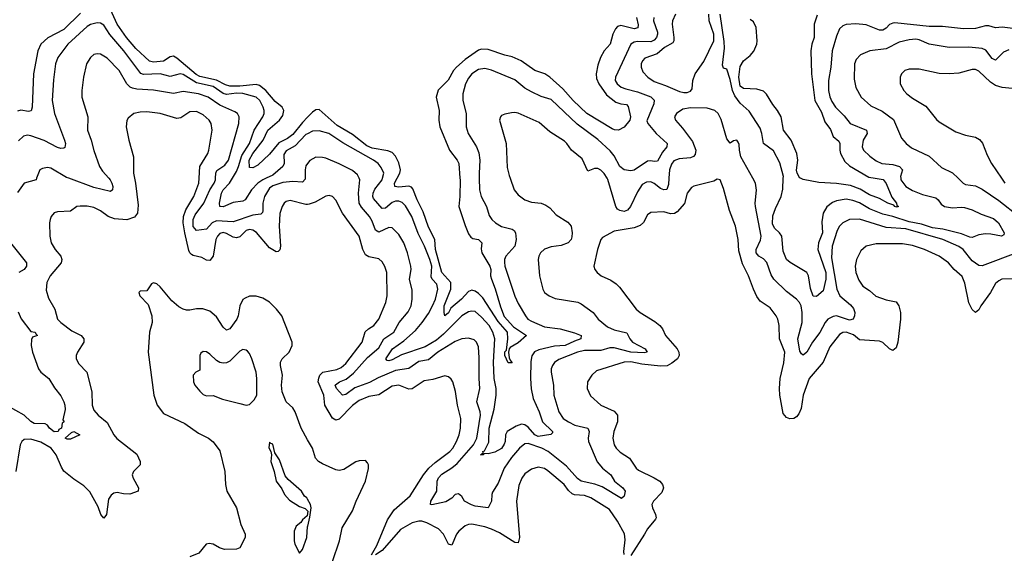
# Model space of a CAD drawing. Header units: inches. Extents: x 2001573 to 2220545, y 644482 to 846830.
# Tile 442 of 656: x 2088263 to 2094203, y 797735 to 800958. Entities that reach past the tile are written whole.
import ezdxf

# ---------------------------------------------------------------- set-up
doc = ezdxf.new("R2010")
doc.units = ezdxf.units.IN
doc.header["$MEASUREMENT"] = 0
for name, color, linetype in [('C0789', 7, 'Continuous'), ('C0799', 7, 'Continuous'), ('C0880', 7, 'Continuous'), ('C0890', 7, 'Continuous')]:
    doc.layers.add(name, color=color, linetype=linetype)

msp = doc.modelspace()

# ---------------------------------------------------------------- linework, layer by layer
at = {"layer": 'C0789', "color": 5}
for points, elevation in [([(2088954.6, 800000), (2088960.6, 799970), (2088976.9, 799836.9), (2088974.4, 799790), (2088954.8, 799765.2), (2088910, 799749.4), (2088835, 799755), (2088796, 799770), (2088750, 799802.7), (2088710, 799823.1), (2088670, 799830.8), (2088628.1, 799831.9), (2088606.8, 799830), (2088570, 799801.3), (2088490, 799796.8), (2088470, 799791.1), (2088452.4, 799770), (2088446.7, 799750), (2088443.1, 799730), (2088444.9, 799650), (2088452.6, 799610), (2088477.2, 799570), (2088510.2, 799530), (2088517.2, 799510), (2088512.1, 799490), (2088447.1, 799410), (2088427.2, 799370), (2088423.4, 799323.4), (2088435.8, 799275.8), (2088474.7, 799210), (2088491.5, 799150), (2088510.3, 799130), (2088578.1, 799078.1), (2088634, 799050), (2088650.2, 799030), (2088649, 799010), (2088611.2, 798950), (2088604.2, 798930), (2088603.6, 798910), (2088619.5, 798879.5), (2088668.2, 798828.2), (2088697.1, 798710), (2088700.2, 798630), (2088710, 798600.3), (2088735.5, 798570), (2088790, 798525.2), (2088831.4, 798451.4), (2088849.2, 798429.2), (2088970, 798333.8), (2088990.2, 798290), (2088989, 798270), (2088950.3, 798230), (2088941.3, 798210), (2088947.2, 798190), (2088978.7, 798130), (2088978, 798110), (2088927.3, 798092.7), (2088890, 798093.9), (2088850, 798102.2), (2088830, 798098), (2088813.7, 798086.3), (2088797.9, 798062.1), (2088786.9, 797970), (2088770, 797947.1), (2088753.1, 797970), (2088735.5, 798015.5), (2088686.7, 798106.7), (2088650, 798142.7), (2088590, 798182.3), (2088530, 798232), (2088515.1, 798255.1), (2088482.5, 798330), (2088452.4, 798370), (2088390, 798406.6), (2088330, 798425.4), (2088290, 798422), (2088275.6, 798410), (2088265.4, 798390), (2088239.4, 798230)], 380), ([(2088365, 800000), (2088361.3, 799990), (2088290.2, 799969.8), (2088250, 799914.7)], 360), ([(2088799.8, 800000), (2088808.7, 799990), (2088819.5, 799970), (2088825.2, 799950), (2088822.3, 799930), (2088810, 799920.8), (2088710, 799944.3), (2088559.1, 800000)], 360), ([(2090000, 799842.4), (2089990, 799841.7), (2089894.7, 799865.3), (2089870, 799859.3), (2089859, 799850), (2089846.2, 799830), (2089832, 799788), (2089827.9, 799710), (2089836.8, 799590), (2089832.8, 799567.2), (2089821.5, 799558.5), (2089810, 799556.1), (2089770, 799579), (2089691.6, 799671.6), (2089670, 799685.9), (2089650, 799690.4), (2089630, 799683.9), (2089590, 799645.6), (2089570, 799639.9), (2089550, 799645.2), (2089510, 799667), (2089490, 799671.7), (2089470, 799665.9), (2089455.6, 799650), (2089446.3, 799630), (2089430, 799529.7), (2089410, 799502.8), (2089390, 799506), (2089361.2, 799521.2), (2089310, 799533.2), (2089299.8, 799539.8), (2089290, 799548.9), (2089284.2, 799564.2), (2089258.5, 799670), (2089249, 799730), (2089250.6, 799770), (2089265, 799810), (2089313.7, 799890), (2089344.2, 799970), (2089345.5, 800000)], 380), ([(2089984.9, 800000), (2089984.9, 799995.1), (2089970, 799975.5), (2089910, 799979.7), (2089850, 799974.8), (2089790, 799953.7), (2089770, 799939.6), (2089739.6, 799890), (2089730.6, 799850), (2089730, 799802.7), (2089727.6, 799792.4), (2089717.4, 799782.6), (2089670, 799778.1), (2089550, 799737.3), (2089450, 799742.7), (2089424.4, 799730), (2089390, 799693.3), (2089330, 799684.7), (2089308.7, 799708.7), (2089309, 799751), (2089321.5, 799778.5), (2089372.8, 799850), (2089410.3, 799930), (2089435.2, 799970), (2089444.4, 799990), (2089444.9, 800000)], 360), ([(2089750.3, 800000), (2089729.3, 799990.7), (2089699.8, 799970), (2089661.2, 799930), (2089622.8, 799870), (2089610, 799861.9), (2089550, 799852.8), (2089490, 799828.1), (2089470, 799828.7), (2089469.2, 799849.2), (2089479.5, 799910), (2089489.7, 799930.3), (2089529.4, 799970), (2089546.5, 800000)], 340), ([(2088207.8, 799610), (2088303.6, 799490), (2088304.7, 799470), (2088290.2, 799450), (2088258.3, 799430)], 360), ([(2090000, 798420.7), (2089960.2, 798490), (2089924.6, 798590), (2089910, 798613.7), (2089870, 798649.7), (2089846.5, 798710), (2089842.3, 798750), (2089848.7, 798810), (2089835.9, 798870), (2089836, 798890), (2089845.6, 798910), (2089888.7, 798950), (2089906.2, 798990), (2089906, 799010), (2089843.8, 799170), (2089812.9, 799210), (2089770, 799250.9), (2089730, 799276.8), (2089690, 799288.5), (2089650, 799287.3), (2089623.1, 799276.9), (2089610, 799267.8), (2089591.1, 799230), (2089581.2, 799170), (2089573.5, 799150), (2089530, 799091.5), (2089510, 799083.1), (2089490, 799101), (2089450, 799162.6), (2089410, 799197.5), (2089367.5, 799212.5), (2089330, 799211.7), (2089290, 799202.7), (2089270, 799202.7), (2089249, 799209), (2089223.4, 799223.4), (2089179.7, 799259.7), (2089110, 799343.6), (2089090, 799361.6), (2089070, 799369.3), (2089058.5, 799361.5), (2089030, 799319.3), (2088990, 799319), (2088981, 799310), (2088987.7, 799290), (2089037.4, 799237.4), (2089060.3, 799170), (2089062.6, 799130), (2089045.8, 799070), (2089038.2, 798950), (2089072.3, 798690), (2089093.1, 798630), (2089130, 798578.7), (2089258.4, 798518.4), (2089341.4, 798461.4), (2089401.6, 798430), (2089430, 798408.7), (2089470, 798354.4), (2089499.7, 798230), (2089504, 798150), (2089513.1, 798110), (2089571.3, 798010), (2089597.6, 797910), (2089622.8, 797850), (2089623.6, 797830), (2089590, 797768.3), (2089570, 797759.8), (2089499.3, 797759.3), (2089468.6, 797768.6), (2089430, 797789.8), (2089406, 797794), (2089388.4, 797790), (2089343.9, 797736.1), (2089290, 797713.3)], 420), ([(2088252.9, 799192.9), (2088272.1, 799152.1), (2088330, 799074.8), (2088356, 799070), (2088359.6, 799059.6), (2088370, 799051.3), (2088339.8, 799040.2), (2088333.7, 799026.3), (2088331.5, 798990), (2088340.2, 798950), (2088375.5, 798850), (2088390.3, 798830), (2088438.9, 798790), (2088473.7, 798733.7), (2088510, 798686.4), (2088529.1, 798650), (2088535.5, 798630), (2088536.9, 798603.1), (2088522, 798542), (2088531.3, 798528.7), (2088518, 798522), (2088514, 798490), (2088498, 798482), (2088494, 798470), (2088470.5, 798469.5), (2088442.7, 798490), (2088429.7, 798509.7), (2088417.2, 798517.3), (2088350, 798519.9), (2088330, 798531.2), (2088290.6, 798570), (2088190, 798626.3)], 360), ([(2090000, 798061.5), (2089995.3, 798070), (2089981.2, 798081.2), (2089962, 798110), (2089882, 798182), (2089863.9, 798203.9), (2089830, 798299), (2089801.2, 798341.2), (2089790, 798395.3), (2089778, 798398), (2089770, 798406), (2089766.8, 798373.2), (2089778, 798350), (2089781, 798330), (2089777.3, 798290), (2089797.3, 798230), (2089810.8, 798170), (2089843.8, 798123.8), (2089860.5, 798090), (2089890, 798056.3), (2089950, 798018), (2089985.4, 798005.4), (2090000, 797991.9)], 440), ([(2090000, 797976), (2089998, 797962), (2089970, 797938), (2089959.1, 797920.9), (2089930, 797899), (2089919.1, 797870), (2089918.4, 797810), (2089922.4, 797790), (2089950, 797736), (2089970, 797758), (2089994.7, 797830), (2090000, 797897)], 440)]:
    msp.add_lwpolyline(points, dxfattribs=dict(at, elevation=elevation))
for points, elevation in [([(2089610, 798965.6), (2089590, 798956.9), (2089530, 798895.4), (2089510, 798886), (2089490, 798883.9), (2089470, 798887.4), (2089450, 798899.1), (2089410, 798938.7), (2089390, 798951.5), (2089370, 798953.6), (2089356.5, 798943.5), (2089348.9, 798930), (2089350, 798842), (2089324.7, 798830), (2089308.4, 798810), (2089310.6, 798770), (2089319.1, 798750), (2089350, 798714), (2089370, 798694), (2089390, 798686.4), (2089430, 798687.7), (2089486.4, 798666.4), (2089590, 798639.3), (2089630, 798630.5), (2089650, 798634), (2089677.7, 798662.3), (2089692.8, 798690), (2089694.2, 798790), (2089688.5, 798830), (2089664, 798910), (2089650, 798940.9), (2089636.2, 798956.2), (2089630, 798962)], 440), ([(2088550, 798424), (2088538, 798430), (2088574.6, 798465.4), (2088590, 798471), (2088624.7, 798450), (2088570, 798425.2)], 360)]:
    msp.add_lwpolyline(points, close=True, dxfattribs=dict(at, elevation=elevation))
at = {"layer": 'C0799', "color": 5}
for points, elevation in [([(2091221.9, 800000), (2091246.3, 799930), (2091270, 799899.5), (2091310, 799869.2), (2091350, 799855.4), (2091409.4, 799849.4), (2091438, 799838), (2091461.1, 799821.1), (2091499.5, 799779.5), (2091570, 799735.8), (2091590.2, 799710), (2091595.9, 799670), (2091593.3, 799646.7), (2091589.2, 799630), (2091571.4, 799610), (2091530, 799593.9), (2091470, 799585.2), (2091430, 799572.4), (2091405.3, 799550), (2091394, 799530), (2091390.2, 799509.8), (2091398.9, 799410), (2091418.4, 799330), (2091430, 799310.7), (2091457.1, 799290), (2091493, 799273), (2091630, 799250.8), (2091650, 799242.3), (2091722, 799190), (2091752.6, 799150), (2091810, 799103.5), (2091850, 799084), (2091926.8, 799066.8), (2091943.9, 799030), (2091959.7, 799010), (2092035.5, 798970), (2092047.7, 798950), (2092030, 798946.7), (2091950, 798949.7), (2091850, 798976.8), (2091824.2, 798975.8), (2091770, 798960.3), (2091670, 798960.3), (2091628.9, 798950), (2091514.8, 798905.2), (2091490, 798888.2), (2091476.9, 798870), (2091470.2, 798850), (2091468.5, 798830), (2091484.1, 798750), (2091485.1, 798690), (2091515, 798590), (2091542.4, 798550), (2091573.4, 798530), (2091612.4, 798510), (2091690.3, 798490), (2091697.8, 798470), (2091692.4, 798430), (2091695.3, 798410), (2091746.8, 798286.8), (2091778.8, 798250), (2091829.1, 798210), (2091851.2, 798170), (2091901.1, 798130), (2091915.3, 798110), (2091910, 798081.2), (2091894, 798066), (2091776.4, 798136.4), (2091732.8, 798152.8), (2091650, 798171.3), (2091627.4, 798187.4), (2091562.5, 798262.5), (2091450.8, 798350.8), (2091414, 798370), (2091330, 798398.7), (2091310, 798396.5), (2091277.7, 798370), (2091230, 798313.2), (2091186.5, 798250), (2091150, 798159.6), (2091116.3, 798103.7), (2091111.3, 798090), (2091110, 798049.2), (2091090.2, 798009.8), (2091010, 798019.8), (2090987.7, 798027.7), (2090947.3, 798050), (2090930, 798079.3), (2090910, 798094.3), (2090890, 798089.7), (2090870.9, 798069.1), (2090832.9, 798047.1), (2090750, 798027.7), (2090741.2, 798030), (2090743.9, 798050), (2090780.2, 798110), (2090782.4, 798170), (2090789.7, 798190.3), (2090810, 798214), (2090870, 798250.6), (2090902, 798278), (2091001, 798390), (2091020.6, 798430), (2091042.4, 798570), (2091041.2, 798590), (2091021.8, 798650), (2091038.6, 798730), (2091034.5, 798790), (2091035.8, 798915.8), (2091030, 798981.2), (2091018.7, 799010), (2091004.1, 799024.1), (2090970, 799034.2), (2090930, 799030.6), (2090890, 799014.1), (2090786.2, 798950), (2090730, 798903.2), (2090670, 798892.7), (2090610, 798851.9), (2090530, 798838.3), (2090424.9, 798795.1), (2090373.4, 798766.6), (2090285.5, 798734.4), (2090230, 798693.4), (2090209.4, 798689.4), (2090174.2, 798730), (2090165.2, 798750), (2090167.3, 798752.7), (2090193.1, 798770), (2090232.7, 798787.3), (2090277.2, 798822.8), (2090361.7, 798918.3), (2090430, 798977), (2090458.8, 799030), (2090520.5, 799070), (2090552.4, 799130), (2090607.4, 799192.6), (2090623.9, 799230), (2090631.3, 799270), (2090630, 799324), (2090615.2, 799390), (2090623.9, 799450), (2090622.4, 799470), (2090603.2, 799550), (2090579.9, 799610), (2090550, 799660.9), (2090510, 799699.8), (2090490, 799702.5), (2090430, 799675.4), (2090410, 799686.4), (2090390, 799741), (2090373.9, 799770), (2090324.9, 799824.9), (2090310.9, 799850), (2090306, 799910), (2090314.5, 799990), (2090310.4, 800000)], 360), ([(2091035.2, 800000), (2091037.1, 799930), (2091047.7, 799890), (2091079.4, 799830), (2091095.5, 799775.5), (2091110.9, 799750.9), (2091133.7, 799730), (2091170, 799708.5), (2091233.3, 799693.3), (2091245.5, 799685.5), (2091254.2, 799670), (2091258.8, 799630), (2091250.1, 799590), (2091196.3, 799530), (2091187.5, 799510), (2091186.8, 799493.2), (2091190.2, 799470), (2091250, 799288.5), (2091270, 799244.6), (2091314.5, 799170), (2091329.2, 799150), (2091350, 799136.3), (2091430, 799102.5), (2091524, 799090), (2091610, 799066.1), (2091650.2, 799050), (2091648.5, 799030), (2091610, 799017.1), (2091554.3, 798990), (2091490, 798986.3), (2091395.1, 798964.9), (2091369.1, 798950.9), (2091352.7, 798927.3), (2091347.4, 798892.6), (2091344.2, 798790), (2091349.3, 798729.3), (2091361, 798670), (2091397.5, 798590), (2091417, 798530), (2091476.5, 798470), (2091477, 798463), (2091467.2, 798452.8), (2091390, 798441.3), (2091370, 798450.4), (2091330, 798497.4), (2091310, 798512.1), (2091290, 798515.2), (2091257.9, 798502.1), (2091204.1, 798470), (2091193.3, 798450), (2091191.3, 798410), (2091186.1, 798393.9), (2091170, 798367.7), (2091130, 798345.2), (2091090, 798335.1), (2091062.8, 798337.2), (2091061, 798330), (2091043.7, 798330), (2091058.4, 798341.6), (2091057.6, 798350), (2091066.2, 798353.8), (2091074.1, 798365.9), (2091093.6, 798406.4), (2091094.7, 798490), (2091124.9, 798604.9), (2091138, 798690), (2091137.5, 798730), (2091124.9, 798790), (2091122.1, 798890), (2091129.6, 799029.6), (2091117.7, 799070), (2091094.5, 799110), (2091050, 799162), (2091010, 799194.5), (2090990, 799197.3), (2090970, 799192.6), (2090930, 799169.2), (2090820.6, 799059.4), (2090776.7, 799023.3), (2090710, 798981.1), (2090565.8, 798934.2), (2090510, 798902.9), (2090490, 798896.8), (2090480, 798900), (2090472.1, 798910), (2090513, 798970), (2090581.2, 799018.8), (2090650, 799081.4), (2090691.9, 799128.1), (2090730, 799184.3), (2090754.3, 799230), (2090771.1, 799270), (2090785.2, 799330), (2090779.5, 799359.5), (2090751.9, 799390), (2090745.2, 799405.2), (2090749.4, 799470), (2090737.5, 799510), (2090705.9, 799590), (2090666.8, 799666.8), (2090628.3, 799768.3), (2090590, 799832.8), (2090570, 799853.8), (2090550, 799861.3), (2090530, 799861.5), (2090510, 799853.6), (2090470, 799819.5), (2090450, 799816.8), (2090397.5, 799877.5), (2090392.7, 799890), (2090394.8, 799910), (2090405.7, 799934.4), (2090448.7, 799990), (2090451.2, 800000)], 340), ([(2090919.1, 800000), (2090919.9, 799990), (2090918.4, 799890), (2090912.5, 799830), (2090950, 799714), (2090970, 799664.2), (2090984.3, 799644.3), (2090997, 799637), (2091030.6, 799630), (2091051, 799611), (2091046.3, 799573.7), (2091051.6, 799550), (2091100.2, 799470), (2091105.8, 799450), (2091103, 799410), (2091108.5, 799390), (2091132.2, 799332.2), (2091163, 799223), (2091185.5, 799165.5), (2091242.6, 799102.6), (2091319.6, 799050), (2091270, 799005.5), (2091222, 798978), (2091215.6, 798970), (2091211.1, 798950), (2091216.5, 798916.5), (2091221.2, 798901.2), (2091234, 798886), (2091210, 798885.7), (2091189.3, 798930), (2091190, 798951), (2091198.9, 798961.1), (2091207.5, 799030), (2091205.7, 799070), (2091150, 799135.9), (2091057.5, 799277.5), (2091030, 799303.7), (2091010, 799317.9), (2090990, 799323.8), (2090970, 799315.2), (2090929.1, 799270), (2090863.9, 799216.1), (2090850, 799187.3), (2090828.3, 799168.3), (2090823, 799190), (2090824.7, 799230), (2090863.4, 799330), (2090863.9, 799370), (2090809, 799430), (2090771.8, 799570), (2090766.5, 799630), (2090730, 799704.6), (2090697.9, 799797.9), (2090660.9, 799870), (2090635.7, 799935.7), (2090627.1, 799947.1), (2090610, 799952.6), (2090550, 799945.2), (2090525.5, 799950), (2090523.1, 799970), (2090539.2, 800000)], 320), ([(2094250, 799393.6), (2094188.5, 799390), (2094170, 799381.5), (2094150, 799363.5), (2094119.8, 799310), (2094061.2, 799230), (2094050, 799205.1), (2094030, 799189.8), (2094010, 799207.1), (2093990, 799248.5), (2093965.7, 799365.7), (2093950, 799405.8), (2093901.2, 799450), (2093867.4, 799490), (2093809.7, 799530), (2093722.4, 799570), (2093650, 799593.3), (2093590, 799604.5), (2093430, 799604.1), (2093370, 799590.9), (2093337.5, 799562.5), (2093312.3, 799510), (2093304.5, 799470), (2093308.4, 799430), (2093324.7, 799384.7), (2093350, 799348.8), (2093390, 799322.6), (2093429, 799289), (2093490, 799266), (2093550, 799253.7), (2093567.8, 799230), (2093577.5, 799190), (2093577.7, 799150), (2093560.5, 799010), (2093550, 798976.2), (2093530, 798959.6), (2093510, 798969.6), (2093470, 799007.4), (2093450, 799017.2), (2093330, 799025.1), (2093293.8, 799053.8), (2093250.2, 799069.8), (2093230, 799068.9), (2093210, 799056.8), (2093150, 798982.3), (2093110, 798889.8), (2093025, 798790), (2092988.8, 798690), (2092976.8, 798610), (2092963.3, 798576.6), (2092950, 798560.4), (2092934, 798550), (2092910, 798547.4), (2092890, 798555.1), (2092870, 798580.5), (2092849.5, 798690), (2092847.3, 798730), (2092851.7, 798790), (2092874.1, 798885.9), (2092878.4, 798950), (2092847.4, 799030), (2092844.8, 799110), (2092837.2, 799150), (2092827.1, 799170), (2092790, 799216.9), (2092730, 799258.7), (2092710, 799286), (2092689.4, 799329.4), (2092660.7, 799410), (2092623.1, 799483.1), (2092602.5, 799562.5), (2092598, 799630), (2092581.5, 799710), (2092544.6, 799804.6), (2092510, 799938.4), (2092490, 799991), (2092470, 799995.4), (2092450, 799983), (2092330, 799951.6), (2092316.7, 799943.3), (2092290.2, 799909.8), (2092273.2, 799846.8), (2092230, 799797.2), (2092213.3, 799786.7), (2092190, 799786), (2092150, 799796.4), (2092070, 799792.6), (2092050, 799778.4), (2092027, 799733), (2092006.1, 799713.9), (2091970, 799700.7), (2091850, 799680.8), (2091778.3, 799641.7), (2091768.2, 799630), (2091748.7, 799570), (2091727, 799470), (2091732.2, 799450), (2091746.4, 799430), (2091771.3, 799411.3), (2091830, 799384), (2091862.3, 799362.3), (2091882.2, 799342.2), (2091983, 799210), (2092005.5, 799190), (2092095.3, 799135.3), (2092125.8, 799110), (2092140.2, 799090), (2092158.5, 799050), (2092229.2, 798970), (2092239.8, 798950), (2092240.8, 798930), (2092230.9, 798910), (2092197.5, 798882.5), (2092170, 798866.7), (2092130, 798865.1), (2092016.7, 798876.7), (2091950, 798891.4), (2091909.6, 798890.4), (2091743.5, 798836.5), (2091714, 798810), (2091688.8, 798770), (2091687.4, 798730), (2091706.6, 798686.6), (2091770, 798628.9), (2091850, 798594.4), (2091870.1, 798570.1), (2091868.7, 798530), (2091847.9, 798470), (2091841.8, 798430), (2091850.1, 798390.1), (2091861.6, 798370), (2091885.5, 798345.5), (2091941.2, 798310), (2091981.8, 798250), (2091997, 798237), (2092090, 798191.9), (2092125.2, 798170), (2092142, 798150), (2092147.3, 798130), (2092137.5, 798102.4), (2092086.2, 798050), (2092077.6, 798030), (2092080.2, 798010), (2092099.1, 797970), (2092102.3, 797950), (2092098.8, 797941.2), (2092050, 797883.5), (2092032.9, 797850), (2091950, 797722)], 380), ([(2092179.9, 800000), (2092177.6, 799962.4), (2092166.9, 799933.1), (2092150, 799929.3), (2092130, 799937.6), (2092090, 799969.1), (2092070, 799978.5), (2092043.6, 799976.4), (2092018.4, 799961.6), (2091990, 799917.3), (2091948, 799830), (2091930, 799807.3), (2091910, 799799), (2091884.3, 799804.3), (2091870, 799814.3), (2091859.7, 799830), (2091811.9, 799991.9), (2091807.1, 800000)], 360), ([(2094290, 799553.2), (2094070, 799470.6), (2094050, 799472.8), (2094010, 799501.9), (2093954.9, 799570), (2093930, 799588.5), (2093833.1, 799630), (2093610, 799694.6), (2093490, 799702.5), (2093330, 799753.8), (2093269, 799751), (2093228.9, 799730), (2093209.5, 799710.5), (2093195, 799685), (2093164.4, 799590), (2093161.2, 799518.8), (2093193, 799330), (2093211.3, 799290), (2093275.9, 799235.9), (2093294, 799214), (2093301.5, 799190), (2093300.5, 799170), (2093290.5, 799149.5), (2093270, 799142.6), (2093190, 799169.6), (2093170, 799166.2), (2093139.1, 799150), (2093123.4, 799130), (2093090.4, 799069.6), (2093046, 799010), (2093012.5, 798950), (2092990, 798931.2), (2092979.5, 798939.5), (2092970, 798956), (2092957.9, 799030), (2092983.3, 799130), (2092984.6, 799190), (2092977.7, 799230), (2092968.4, 799250), (2092950, 799269.1), (2092890, 799316.6), (2092813.6, 799390), (2092796.6, 799416.6), (2092771.5, 799491.5), (2092750, 799513.7), (2092721.7, 799530), (2092705.6, 799550), (2092705.3, 799570), (2092733.1, 799626.9), (2092735.9, 799650), (2092701.8, 799830), (2092699.8, 799850), (2092708.9, 799928.9), (2092702.4, 799970), (2092685.9, 800000)], 360), ([(2093578.1, 800000), (2093579.7, 799990), (2093610, 799950.2), (2093650, 799925.4), (2093710, 799901.7), (2093790, 799881.5), (2093804.7, 799870), (2093823, 799843), (2093842.6, 799830), (2093890, 799821.5), (2093945.5, 799825.5), (2093962.4, 799822.4), (2094010, 799809.2), (2094063.3, 799783.3), (2094137.6, 799757.6), (2094168.5, 799730), (2094202.6, 799670), (2094200.7, 799659.3), (2094186, 799650), (2094123, 799663), (2094090, 799665), (2094050, 799659), (2094010, 799642), (2093995.1, 799644.9), (2093944.9, 799664.9), (2093831.7, 799691.7), (2093770, 799701.3), (2093703.7, 799723.7), (2093630, 799735.9), (2093530, 799769.6), (2093470, 799782.2), (2093390, 799814.4), (2093330, 799850.7), (2093290, 799866.4), (2093250, 799872.8), (2093190, 799862.8), (2093167.2, 799852.8), (2093133.3, 799826.7), (2093110, 799788.2), (2093102.8, 799737.2), (2093107.4, 799670), (2093081.6, 799610), (2093077.6, 799570), (2093126.2, 799430), (2093127.1, 799390), (2093110, 799320.8), (2093070, 799286.9), (2093050, 799288.3), (2093033.8, 799333.9), (2093021.8, 799410), (2093011.4, 799430), (2092910.9, 799490.9), (2092889.7, 799510), (2092870, 799559), (2092860.2, 799650), (2092846.5, 799670), (2092817.8, 799697.8), (2092805.5, 799725.5), (2092807, 799773), (2092822.6, 799817.4), (2092856.9, 799890), (2092866.5, 799933.5), (2092869.9, 800000)], 340), ([(2093424.3, 800000), (2093471.8, 799991.8), (2093490, 799969.1), (2093525.7, 799885.7), (2093552, 799850), (2093555.3, 799835.2), (2093564, 799830), (2093553.7, 799826.3), (2093542.4, 799830), (2093536.8, 799836.8), (2093500.4, 799850), (2093450, 799877.5), (2093390, 799899.3), (2093334.3, 799934.3), (2093275.6, 799955.6), (2093190, 799969.3), (2093085.3, 799974.7), (2092990, 799993.4), (2092972.9, 800000)], 320), ([(2093924.2, 800000), (2093955.5, 799970), (2093970, 799963.2), (2094030, 799953.4), (2094070, 799933.2), (2094170, 799865.5), (2094292.9, 799770)], 360), ([(2094186.7, 800000), (2094207.1, 799970)], 380), ([(2090385.7, 797725.7), (2090417.4, 797782.6), (2090482.5, 797937.5), (2090521.4, 797998.6), (2090617.7, 798082.3), (2090698.8, 798210), (2090730.5, 798249.5), (2090770, 798284.6), (2090858, 798350), (2090875.6, 798370), (2090899.1, 798410), (2090913.6, 798450), (2090921.7, 798490), (2090924.3, 798550), (2090903.4, 798630), (2090891.4, 798711.4), (2090875.1, 798770), (2090866, 798786), (2090850, 798800.7), (2090827.7, 798807.7), (2090754.4, 798785.6), (2090702.6, 798777.4), (2090630, 798728.5), (2090610, 798726.5), (2090550, 798750.5), (2090510, 798743.7), (2090430, 798691.6), (2090370, 798682.5), (2090310, 798658.7), (2090270, 798627.7), (2090190, 798546), (2090170, 798538.5), (2090150, 798551.6), (2090104.5, 798630), (2090098.5, 798690), (2090063.9, 798770), (2090066.7, 798793.3), (2090073.6, 798810), (2090091.7, 798828.3), (2090175.6, 798844.4), (2090202.3, 798857.7), (2090230, 798880.8), (2090329.9, 799010), (2090347.3, 799072.7), (2090366.4, 799090), (2090400.3, 799110), (2090429.8, 799150), (2090471.5, 799250), (2090480.2, 799290), (2090478, 799430), (2090466.7, 799466.7), (2090450, 799495.8), (2090430, 799513.5), (2090370, 799525), (2090350, 799538.5), (2090333.6, 799570), (2090310, 799651.1), (2090210.6, 799790), (2090170, 799867.6), (2090150, 799889.6), (2090130, 799895.8), (2090110, 799892.4), (2090044.7, 799855.3), (2090010, 799843), (2090000, 799842.4)], 380), ([(2090150, 797685.3), (2090192.2, 797810), (2090208.1, 797890), (2090270, 797992.7), (2090291.9, 798050), (2090349.7, 798170), (2090367.2, 798247.2), (2090366.6, 798270), (2090361.2, 798281.2), (2090350, 798296), (2090310, 798294), (2090290, 798287.3), (2090218.4, 798241.6), (2090190, 798235.1), (2090170, 798239.2), (2090090, 798276.5), (2090066.4, 798290), (2090048.2, 798310), (2090029, 798370), (2090000, 798420.7)], 420), ([(2091910, 797728.7), (2091907, 797747), (2091915.7, 797815.7), (2091912.3, 797852.3), (2091870.2, 797930.2), (2091820.7, 798000.7), (2091708.5, 798070), (2091670, 798083.9), (2091610, 798088.8), (2091595.4, 798095.4), (2091574.4, 798114.4), (2091547.3, 798150), (2091450, 798233.6), (2091430, 798246.9), (2091390, 798255), (2091350, 798244.1), (2091310, 798215.6), (2091291.9, 798188.1), (2091275, 798145), (2091260.1, 798050), (2091278.8, 797830), (2091270, 797797.6), (2091250, 797800.4), (2091158.6, 797858.6), (2091110, 797881.9), (2091070, 797894.9), (2090990, 797910.4), (2090970, 797909.2), (2090950, 797900.6), (2090912.9, 797870), (2090899, 797850), (2090870, 797784.2), (2090850, 797789.8), (2090820.7, 797850), (2090790, 797883.4), (2090719.2, 797919.2), (2090690, 797928.9), (2090670, 797930.2), (2090630, 797919.1), (2090560.2, 797879.8), (2090450, 797751.9), (2090410, 797726.5)], 380), ([(2090000, 797897), (2090000.2, 797899.8), (2090014, 797954), (2090022, 798010), (2090017.2, 798030), (2090000, 798061.5)], 440), ([(2090000, 797991.9), (2090002, 797990), (2090000, 797976)], 440)]:
    msp.add_lwpolyline(points, dxfattribs=dict(at, elevation=elevation))
at = {"layer": 'C0880', "color": 5}
for points, elevation in [([(2088630, 800996.2), (2088530, 800898.1), (2088432.2, 800847.8), (2088390, 800809.8), (2088372.7, 800770), (2088346.4, 800630), (2088338.7, 800430), (2088332.6, 800407.4), (2088316, 800404), (2088270, 800411.5), (2088250, 800405.8)], 320), ([(2090000, 800368.1), (2089970, 800337), (2089910, 800264.4), (2089879.1, 800240.9), (2089825.8, 800214.2), (2089770, 800146.3), (2089700.1, 800079.9), (2089670, 800063.4), (2089650, 800065.4), (2089647.9, 800110), (2089668.6, 800150), (2089730.7, 800229.3), (2089759.3, 800290), (2089829.4, 800350), (2089850, 800378), (2089857.1, 800410), (2089846, 800430), (2089804, 800464), (2089746.9, 800530), (2089710, 800560.4), (2089690, 800565.7), (2089590, 800555.1), (2089530, 800556.6), (2089503.7, 800563.7), (2089450, 800593), (2089350, 800614.6), (2089326.8, 800626.8), (2089210, 800724.3), (2089190, 800736.2), (2089170, 800733.1), (2089130, 800706.2), (2089070, 800700.7), (2089046.7, 800706.7), (2088964.4, 800784.4), (2088906.9, 800850), (2088851.4, 800931.4), (2088810, 801018)], 320), ([(2089546.5, 800000), (2089570, 800041), (2089583, 800070), (2089602, 800138), (2089648.3, 800210), (2089677.1, 800290), (2089729.9, 800370), (2089738, 800390), (2089737.9, 800410), (2089731.7, 800430), (2089712.1, 800470), (2089689, 800489), (2089610, 800512.6), (2089570, 800514.4), (2089510, 800505.2), (2089490, 800511.2), (2089430, 800553.3), (2089330, 800575.3), (2089250, 800625.7), (2089230, 800629.9), (2089170, 800614.8), (2089110, 800631.5), (2089010, 800626.7), (2088993.2, 800633.1), (2088891.2, 800770), (2088807.4, 800867.4), (2088770, 800923.7), (2088750, 800936.8), (2088730, 800939.1), (2088690, 800927.9), (2088670, 800915.9), (2088553.7, 800810), (2088492.3, 800730), (2088478.5, 800690), (2088466.2, 800593.8), (2088459.3, 800470), (2088473.1, 800390), (2088533.4, 800230), (2088538.2, 800210), (2088534.7, 800185.3), (2088530, 800181.1), (2088510, 800179.8), (2088490, 800186.5), (2088410, 800227.7), (2088330, 800256.3), (2088310, 800259.4), (2088286.2, 800253.8), (2088255, 800225)], 340), ([(2089444.9, 800000), (2089446.6, 800030), (2089452.4, 800047.6), (2089501.1, 800078.9), (2089522.3, 800110), (2089584.1, 800330), (2089586, 800370), (2089576.8, 800390), (2089561.3, 800401.3), (2089470, 800442.1), (2089399.4, 800490), (2089341.3, 800510), (2089250, 800523.8), (2089190, 800511), (2089070, 800532.8), (2088970, 800537.5), (2088943.3, 800543.3), (2088929.8, 800550), (2088910, 800569.8), (2088862.3, 800650), (2088790, 800725.3), (2088750, 800749.8), (2088730, 800751.6), (2088710, 800746.6), (2088689.1, 800730), (2088665, 800690), (2088647.5, 800610), (2088637.8, 800530), (2088638, 800490), (2088673.6, 800370), (2088671.2, 800290), (2088694.5, 800230), (2088710, 800167.3), (2088743.8, 800070), (2088762.2, 800042.2), (2088799.8, 800000)], 360), ([(2089345.5, 800000), (2089348.6, 800070), (2089397.3, 800150), (2089404.8, 800170), (2089423.5, 800290), (2089417.2, 800330), (2089405.3, 800350), (2089370, 800382.4), (2089330, 800402.8), (2089290, 800401.4), (2089234.2, 800365.8), (2089210, 800360.2), (2089110, 800390.6), (2089030, 800400.3), (2088990, 800398.2), (2088950.8, 800390), (2088917.3, 800362.7), (2088910, 800348.7), (2088905.3, 800310), (2088920.9, 800230), (2088948.7, 800130), (2088948.5, 800030), (2088954.6, 800000)], 380), ([(2090000, 800268.4), (2089990, 800263.2), (2089924.3, 800195.7), (2089870, 800165.6), (2089855.6, 800144.4), (2089857.5, 800090), (2089850.9, 800070), (2089790, 800017.7), (2089750.3, 800000)], 340), ([(2088559.1, 800000), (2088545.2, 800005.2), (2088450, 800060.3), (2088430, 800064.8), (2088400.2, 800059.8), (2088383.7, 800050), (2088365, 800000)], 360), ([(2090000, 800089.1), (2089990, 800075.6), (2089984.8, 800050), (2089984.9, 800000)], 360)]:
    msp.add_lwpolyline(points, dxfattribs=dict(at, elevation=elevation))
at = {"layer": 'C0890', "color": 5}
for points, elevation in [([(2092219.9, 800990), (2092202.1, 800950), (2092198.9, 800930), (2092209.5, 800850), (2092209.4, 800830.6), (2092202.7, 800817.3), (2092154, 800790), (2092109.7, 800750.3), (2092034.2, 800725.8), (2092020.2, 800710), (2092012.7, 800690), (2092011.9, 800670), (2092022.5, 800642.5), (2092052.9, 800610), (2092090, 800583.9), (2092160, 800560), (2092243.2, 800523.2), (2092270, 800517.4), (2092290, 800518.2), (2092310, 800525.4), (2092319.7, 800540.3), (2092324.4, 800590), (2092338.2, 800630), (2092390, 800704.9), (2092449.9, 800830), (2092451.1, 800870), (2092423.5, 800950), (2092421.5, 800990)], 360), ([(2092869.9, 800000), (2092870.4, 800010), (2092850, 800093.6), (2092810, 800166), (2092749.9, 800209.9), (2092740.5, 800270), (2092730, 800302), (2092664.3, 800404.3), (2092610, 800453.7), (2092577.7, 800497.7), (2092562.5, 800530), (2092550, 800597), (2092530, 800659.5), (2092510, 800665.2), (2092502.9, 800682.9), (2092514.5, 800785.5), (2092514.1, 800825.9), (2092488.9, 800990)], 340), ([(2093074.4, 800985.6), (2093055.8, 800930), (2093056, 800850), (2093042.5, 800810), (2093036.1, 800770), (2093039.8, 800630), (2093060.5, 800470), (2093099.8, 800399.8), (2093121.5, 800341.5), (2093154.8, 800294.8), (2093170, 800252.9), (2093204.6, 800224.6), (2093211.2, 800210), (2093211, 800170), (2093215.7, 800150), (2093241.8, 800101.8), (2093270, 800075), (2093386.5, 800006.5), (2093424.3, 800000)], 320), ([(2091984.7, 800970), (2091993.3, 800926.7), (2091991.7, 800908.3), (2091970, 800902.5), (2091890, 800921.6), (2091870, 800915.6), (2091857.6, 800902.4), (2091840.7, 800870), (2091825.5, 800810), (2091788.8, 800770), (2091766.1, 800730), (2091750, 800682), (2091740.9, 800630), (2091743.3, 800603.3), (2091756.1, 800570), (2091803.3, 800503.3), (2091859.9, 800459.9), (2091890, 800449.6), (2091924.7, 800444.7), (2091934, 800434), (2091948.6, 800370), (2091944.5, 800350), (2091910, 800308.4), (2091875.3, 800290), (2091851.7, 800291.7), (2091838.3, 800298.3), (2091684.7, 800390), (2091602.1, 800470), (2091540.4, 800540.4), (2091461.1, 800610), (2091430.9, 800630), (2091370, 800650.5), (2091288.3, 800708.3), (2091233.5, 800733.5), (2091190, 800743.2), (2091090, 800777.5), (2091050, 800779.6), (2091030, 800773.1), (2090950, 800717.2), (2090897.3, 800670), (2090880.4, 800650), (2090847.8, 800592.2), (2090787.3, 800532.7), (2090774.8, 800490), (2090794.2, 800410), (2090791, 800350), (2090797.4, 800310), (2090856.1, 800170), (2090903, 800110), (2090912.3, 800090), (2090919.1, 800000)], 320), ([(2092088.9, 800970), (2092087.3, 800950), (2092110, 800882), (2092111.9, 800870), (2092104.9, 800850), (2092090, 800833.1), (2092070, 800823.1), (2091990, 800825.9), (2091970, 800822.7), (2091950.2, 800810), (2091857.8, 800610), (2091856, 800590), (2091867.8, 800570), (2091891.6, 800550), (2091919, 800539), (2091990, 800521.9), (2092071.3, 800491.3), (2092091, 800471), (2092089.5, 800450), (2092047.3, 800347.3), (2092053.1, 800330), (2092102.2, 800270), (2092170.2, 800210), (2092166.6, 800190), (2092141.7, 800158.3), (2092110, 800102.9), (2092090, 800100.2), (2092070, 800105.2), (2092050, 800104.1), (2091970, 800049.3), (2091950, 800044.6), (2091910, 800050.8), (2091884.3, 800070), (2091850, 800136), (2091825.9, 800165.9), (2091750, 800234.5), (2091627.1, 800327.1), (2091470, 800476), (2091410, 800493.7), (2091350, 800522.2), (2091310, 800544.7), (2091250, 800593.8), (2091110, 800652.9), (2091070, 800662.8), (2091030, 800657), (2090991.1, 800630), (2090970, 800603.5), (2090953.4, 800570), (2090936.3, 800510), (2090936.5, 800470), (2090956.8, 800390), (2090956, 800310), (2090969.3, 800270), (2091019.7, 800190), (2091033.2, 800153.2), (2091038.4, 800110), (2091034.4, 800030), (2091035.2, 800000)], 340), ([(2092972.9, 800000), (2092970, 800001.1), (2092953.2, 800030), (2092949.6, 800049.7), (2092957.7, 800110), (2092951.7, 800150), (2092917.9, 800230), (2092872.1, 800290), (2092857.1, 800370), (2092835.7, 800410), (2092805.8, 800445.8), (2092768.1, 800508.1), (2092750, 800526.6), (2092710, 800538.9), (2092630, 800542.2), (2092610, 800557), (2092602.1, 800610), (2092610, 800675.2), (2092630, 800708.4), (2092670, 800740.5), (2092691.8, 800768.2), (2092709.9, 800810), (2092712, 800830), (2092705.9, 800910), (2092690, 800944.6), (2092670, 800958.2)], 320), ([(2094255.2, 800904.8), (2094191.4, 800911.4), (2094150, 800908.9), (2094110, 800920.4), (2094090, 800920.3), (2094030, 800904.5), (2093957.3, 800902.7), (2093830, 800916.1), (2093750, 800917.1), (2093542.3, 800937.7), (2093530, 800937.4), (2093511.3, 800928.7), (2093490, 800906.7), (2093470, 800894.2), (2093450, 800894), (2093370, 800926.1), (2093308.4, 800931.6), (2093250, 800928.7), (2093230, 800920.4), (2093210, 800901.3), (2093190, 800858), (2093165.3, 800770), (2093156.3, 800670), (2093141.9, 800590), (2093143, 800530), (2093150.8, 800490.8), (2093162.8, 800462.8), (2093184.5, 800430), (2093236.4, 800376.4), (2093272.6, 800330), (2093372.8, 800290), (2093376.3, 800270), (2093352.7, 800230), (2093345.8, 800190), (2093354.6, 800170), (2093392.8, 800132.8), (2093430, 800105.8), (2093464.4, 800090), (2093530, 800082.2), (2093570.2, 800070), (2093589.2, 800050), (2093576.5, 800010), (2093578.1, 800000)], 340), ([(2094230, 800775.4), (2094199.4, 800760.6), (2094150, 800712.1), (2094130, 800723.9), (2094092.5, 800772.5), (2094070, 800783.9), (2093988.5, 800791.5), (2093870, 800788.6), (2093750, 800809.9), (2093690, 800836.5), (2093670, 800839.2), (2093630, 800835.2), (2093570, 800822.7), (2093490, 800782.4), (2093391.5, 800768.5), (2093335.4, 800744.6), (2093310, 800716.9), (2093300.2, 800690), (2093297.6, 800597.6), (2093308, 800548), (2093340.3, 800490), (2093397.7, 800437.7), (2093465.5, 800405.5), (2093534.9, 800354.9), (2093583, 800243), (2093610.3, 800210), (2093643, 800183), (2093750, 800132.6), (2093825.4, 800065.4), (2093890, 800032.7), (2093924.2, 800000)], 360), ([(2094250, 800542.5), (2094190, 800547.9), (2094150, 800559.5), (2094120.6, 800580.6), (2094050, 800647.6), (2094030, 800656.4), (2094010, 800657.6), (2093930, 800633.6), (2093870, 800629.8), (2093810, 800632), (2093690, 800658.7), (2093630, 800659.2), (2093603, 800650), (2093583.1, 800630), (2093574.4, 800610), (2093575.8, 800570), (2093597.6, 800530), (2093615.8, 800510), (2093650, 800482.6), (2093730, 800434.4), (2093794.3, 800354.3), (2093810, 800341.1), (2093910, 800280.9), (2093970, 800260.9), (2094030, 800248.7), (2094054.2, 800234.2), (2094072.7, 800212.7), (2094099.6, 800139.6), (2094125.4, 800090), (2094186.7, 800000)], 380), ([(2090539.2, 800000), (2090555.3, 800030), (2090560.5, 800050), (2090550, 800093.6), (2090530, 800133.6), (2090510, 800155.3), (2090484.8, 800164.8), (2090390, 800182.4), (2090356.6, 800196.6), (2090270, 800263.3), (2090178.6, 800318.6), (2090070, 800414.5), (2090050, 800413.4), (2090030, 800399.2), (2090000, 800368.1)], 320), ([(2091807.1, 800000), (2091790, 800028.9), (2091770, 800048), (2091750, 800059.4), (2091730, 800058.5), (2091690, 800042.3), (2091656.8, 800116.8), (2091592, 800170), (2091564.7, 800210), (2091550, 800223.1), (2091460.6, 800280.6), (2091396.4, 800336.4), (2091270, 800393.7), (2091250, 800398), (2091230, 800395.6), (2091190, 800387.3), (2091170, 800378), (2091163, 800370), (2091157.6, 800350), (2091198.2, 800210), (2091204.6, 800064.6), (2091216.3, 800016.3), (2091221.9, 800000)], 360), ([(2092685.9, 800000), (2092614.4, 800130), (2092605.7, 800170), (2092604.4, 800204.4), (2092598.6, 800218.6), (2092589.3, 800229.3), (2092570, 800226.6), (2092550, 800212), (2092530, 800238.4), (2092495, 800355), (2092477.2, 800390), (2092456.1, 800410), (2092410, 800423.7), (2092310, 800426.2), (2092263.7, 800416.3), (2092224.7, 800390), (2092213.4, 800370), (2092219.5, 800350), (2092262.6, 800302.6), (2092322.5, 800222.5), (2092342.2, 800170), (2092337.5, 800142.6), (2092328.9, 800131.1), (2092310, 800123.6), (2092242, 800118), (2092210, 800106), (2092195.1, 800084.9), (2092183, 800050), (2092179.9, 800000)], 360), ([(2090451.2, 800000), (2090458.8, 800030), (2090444.6, 800064.6), (2090425.2, 800090), (2090397.1, 800110), (2090213.3, 800213.3), (2090128.4, 800270), (2090070, 800286.7), (2090030, 800283.9), (2090000, 800268.4)], 340), ([(2090310.4, 800000), (2090301.6, 800021.6), (2090270, 800047.5), (2090190, 800087.6), (2090110, 800120.7), (2090090, 800126.2), (2090050, 800126.6), (2090013.2, 800106.8), (2090000, 800089.1)], 360)]:
    msp.add_lwpolyline(points, dxfattribs=dict(at, elevation=elevation))

doc.saveas('drawing.dxf')
